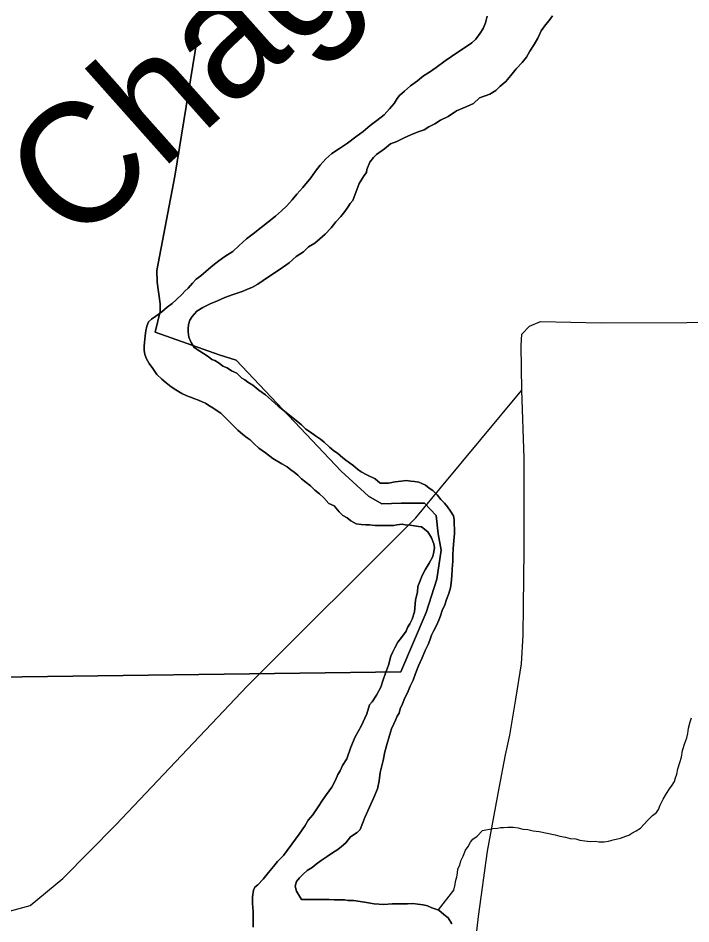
# Model space of a CAD drawing. Extents: x 2010165 to 2382125, y 1060529 to 1407316.
# Drawn here: x 2269525 to 2271757, y 1248482 to 1251489 of the extents above; entities that cross this region are included whole.
import ezdxf

# ---------------------------------------------------------------- set-up
doc = ezdxf.new("R2010")
doc.units = 0
for name, color, linetype in [('GM_X_City_Street', 7, 'Continuous'), ('GM_X_Corporation', 7, 'Continuous'), ('GM_X_Major_River', 7, 'Continuous'), ('GM_X_Major_River_Text', 7, 'Continuous'), ('GM_X_Minor_River', 7, 'Continuous')]:
    doc.layers.add(name, color=color, linetype=linetype)

msp = doc.modelspace()

# ---------------------------------------------------------------- linework, layer by layer
at = {"layer": 'GM_X_City_Street'}
for points in [[(2271196.3, 1250254.2), (2271193.5, 1250401.6), (2271196, 1250439.2), (2271222, 1250466.5), (2271258.3, 1250482), (2271459.5, 1250476.8), (2272596.2, 1250482)], [(2270924.4, 1249926.7), (2271196.3, 1250254.2)], [(2271036.5, 1248371.5), (2271051.9, 1248507.1), (2271082.5, 1248723.5), (2271120.5, 1248933.4), (2271141.5, 1249044), (2271156, 1249108.6), (2271176.2, 1249228), (2271194.7, 1249345.9), (2271200.4, 1249440.4), (2271201.2, 1249538.1), (2271203.6, 1249722.1), (2271204.1, 1250027.6), (2271196.3, 1250254.2)], [(2270146.7, 1249125.3), (2270284.9, 1249271.5), (2270844.2, 1249830.1), (2270924.4, 1249926.7)], [(2268861.4, 1248752.7), (2269214.5, 1248543.2), (2269320.5, 1248505.1), (2269434.6, 1248507.9), (2269565, 1248543.2), (2269673.6, 1248632.9), (2269849.5, 1248810.8), (2270146.7, 1249125.3)]]:
    msp.add_lwpolyline(points, dxfattribs=at)
at = {"layer": 'GM_X_Corporation'}
for points in [[(2269286.2, 1249299), (2270794.1, 1249318.9), (2270878.5, 1249516.2), (2270913.6, 1249626.8), (2270928.9, 1249723.3), (2270918.4, 1249777.4), (2270912, 1249837.5), (2270873.6, 1249879.3), (2270795.6, 1249878.7), (2270731.7, 1249876.2), (2270687.5, 1249901.9), (2270596.8, 1249985.5), (2270247.9, 1250353.9), (2270191.7, 1250371.5), (2269979.2, 1250446.1), (2269996.6, 1250514.4), (2269996.4, 1250540.5), (2269985.8, 1250612.6), (2269985.5, 1250650.8), (2270045.1, 1250964.2), (2270150, 1251611.1)], [(2270150, 1251611.1), (2270045.1, 1250964.2), (2269985.5, 1250650.8), (2269985.8, 1250612.6), (2269996.4, 1250540.5), (2269996.6, 1250514.4), (2269979.2, 1250446.1), (2270191.7, 1250371.5), (2270247.9, 1250353.9), (2270596.8, 1249985.5), (2270687.5, 1249901.9), (2270731.7, 1249876.2), (2270795.6, 1249878.7), (2270873.6, 1249879.3), (2270912, 1249837.5), (2270918.4, 1249777.4), (2270928.9, 1249723.3), (2270913.6, 1249626.8), (2270878.5, 1249516.2), (2270794.1, 1249318.9), (2269286.2, 1249299)]]:
    msp.add_lwpolyline(points, dxfattribs=at)
at = {"layer": 'GM_X_Major_River'}
for points in [[(2271081.3, 1251495), (2271075.4, 1251472.9), (2271067.6, 1251454.7), (2271057.7, 1251438.6), (2271043.8, 1251418.4), (2271029.9, 1251406.3), (2271011.9, 1251394.1), (2270983.9, 1251375.8), (2270942, 1251347.4), (2270912.1, 1251325.1), (2270890.2, 1251308.9), (2270870.2, 1251296.7), (2270850.3, 1251280.5), (2270826.3, 1251264.3), (2270806.4, 1251246.1), (2270790.5, 1251231.9), (2270782.5, 1251221.8), (2270772.6, 1251205.6), (2270756.7, 1251187.5), (2270738.9, 1251167.2), (2270714.9, 1251149), (2270693, 1251132.8), (2270669.1, 1251112.5), (2270645.1, 1251094.3), (2270617.2, 1251074), (2270591.3, 1251055.8), (2270565.3, 1251039.5), (2270545.4, 1251021.3), (2270527.5, 1251001.1), (2270511.6, 1250980.9), (2270495.8, 1250958.7), (2270470, 1250926.3), (2270450.1, 1250904.1), (2270434.2, 1250885.9), (2270416.3, 1250865.7), (2270398.4, 1250849.5), (2270378.4, 1250831.3), (2270304.7, 1250772.6), (2270282.7, 1250756.3), (2270258.8, 1250734.1), (2270236.9, 1250713.8), (2270211, 1250697.6), (2270191, 1250683.4), (2270171.1, 1250667.2), (2270149.2, 1250648.9), (2270131.3, 1250632.8), (2270115.3, 1250622.6), (2270103.4, 1250608.5), (2270089.4, 1250592.3), (2270077.5, 1250582.2), (2270069.6, 1250572.1), (2270049.6, 1250553.9), (2270035.7, 1250541.7), (2270019.7, 1250529.6), (2270001.8, 1250513.4), (2269981.9, 1250499.2), (2269967.9, 1250489), (2269957.9, 1250480.9), (2269952, 1250466.8), (2269948.2, 1250450.7), (2269946.3, 1250434.6), (2269944.5, 1250412.5), (2269942.6, 1250400.4), (2269942.7, 1250386.4), (2269944.8, 1250372.3), (2269951, 1250358.3), (2269959.2, 1250342.3), (2269971.4, 1250326.3), (2269985.6, 1250306.3), (2270001.8, 1250290.3), (2270016, 1250278.3), (2270032.1, 1250264.4), (2270048.3, 1250254.4), (2270068.5, 1250242.5), (2270084.6, 1250234.6), (2270096.7, 1250230.6), (2270110.8, 1250224.7), (2270122.9, 1250220.8), (2270135, 1250214.8), (2270147.1, 1250210.9), (2270157.2, 1250202.9), (2270171.3, 1250195), (2270185.4, 1250185), (2270197.6, 1250177.1), (2270207.7, 1250167.1), (2270242.1, 1250133.1), (2270254.3, 1250121.2), (2270270.5, 1250107.2), (2270284.6, 1250095.3), (2270294.7, 1250089.3)], [(2270294.7, 1250089.3), (2270284.6, 1250095.3), (2270270.5, 1250107.2), (2270254.3, 1250121.2), (2270242.1, 1250133.1), (2270207.7, 1250167.1), (2270197.6, 1250177.1), (2270185.4, 1250185), (2270171.3, 1250195), (2270157.2, 1250202.9), (2270147.1, 1250210.9), (2270135, 1250214.8), (2270122.9, 1250220.8), (2270110.8, 1250224.7), (2270096.7, 1250230.6), (2270084.6, 1250234.6), (2270068.5, 1250242.5), (2270048.3, 1250254.4), (2270032.1, 1250264.4), (2270016, 1250278.3), (2270001.8, 1250290.3), (2269985.6, 1250306.3), (2269971.4, 1250326.3), (2269959.2, 1250342.3), (2269951, 1250358.3), (2269944.8, 1250372.3), (2269942.7, 1250386.4), (2269942.6, 1250400.4), (2269944.5, 1250412.5), (2269946.3, 1250434.6), (2269948.2, 1250450.7), (2269952, 1250466.8), (2269957.9, 1250480.9), (2269967.9, 1250489), (2269981.9, 1250499.2), (2270001.8, 1250513.4), (2270019.7, 1250529.6), (2270035.7, 1250541.7), (2270049.6, 1250553.9), (2270069.6, 1250572.1), (2270077.5, 1250582.2), (2270089.4, 1250592.3), (2270103.4, 1250608.5), (2270115.3, 1250622.6), (2270131.3, 1250632.8), (2270149.2, 1250648.9), (2270171.1, 1250667.2), (2270191, 1250683.4), (2270211, 1250697.6), (2270236.9, 1250713.8), (2270258.8, 1250734.1), (2270282.7, 1250756.3), (2270304.7, 1250772.6), (2270378.4, 1250831.3), (2270398.4, 1250849.5), (2270416.3, 1250865.7), (2270434.2, 1250885.9), (2270450.1, 1250904.1), (2270470, 1250926.3), (2270495.8, 1250958.7), (2270511.6, 1250980.9), (2270527.5, 1251001.1), (2270545.4, 1251021.3), (2270565.3, 1251039.5), (2270591.3, 1251055.8), (2270617.2, 1251074), (2270645.1, 1251094.3), (2270669.1, 1251112.5), (2270693, 1251132.8), (2270714.9, 1251149), (2270738.9, 1251167.2), (2270756.7, 1251187.5), (2270772.6, 1251205.6), (2270782.5, 1251221.8), (2270790.5, 1251231.9), (2270806.4, 1251246.1), (2270826.3, 1251264.3), (2270850.3, 1251280.5), (2270870.2, 1251296.7), (2270890.2, 1251308.9), (2270912.1, 1251325.1), (2270942, 1251347.4), (2270983.9, 1251375.8), (2271011.9, 1251394.1), (2271029.9, 1251406.3), (2271043.8, 1251418.4), (2271057.7, 1251438.6), (2271067.6, 1251454.7), (2271075.4, 1251472.9), (2271081.3, 1251495)], [(2270781.8, 1251079.1), (2270805.8, 1251091.3), (2270827.8, 1251101.5), (2270851.8, 1251111.7), (2270871.8, 1251117.9), (2270887.8, 1251128), (2270907.8, 1251138.2), (2270925.7, 1251150.4), (2270951.7, 1251162.6), (2270979.7, 1251180.9), (2271013.7, 1251195.2), (2271035.7, 1251205.4), (2271055.6, 1251223.6), (2271089.6, 1251235.9), (2271109.6, 1251248.1), (2271123.5, 1251262.2), (2271143.4, 1251278.4), (2271159.3, 1251298.6), (2271177.2, 1251320.8), (2271197.1, 1251341.1), (2271211, 1251359.2), (2271222.8, 1251379.4), (2271236.7, 1251401.6), (2271248.6, 1251421.8), (2271260.4, 1251446), (2271274.3, 1251466.1), (2271286.2, 1251480.3), (2271298.1, 1251496.4)], [(2271298.1, 1251496.4), (2271286.2, 1251480.3), (2271274.3, 1251466.1), (2271260.4, 1251446), (2271248.6, 1251421.8), (2271236.7, 1251401.6), (2271222.8, 1251379.4), (2271211, 1251359.2), (2271197.1, 1251341.1), (2271177.2, 1251320.8), (2271159.3, 1251298.6), (2271143.4, 1251278.4), (2271123.5, 1251262.2), (2271109.6, 1251248.1), (2271089.6, 1251235.9), (2271055.6, 1251223.6), (2271035.7, 1251205.4), (2271013.7, 1251195.2), (2270979.7, 1251180.9), (2270951.7, 1251162.6), (2270925.7, 1251150.4), (2270907.8, 1251138.2), (2270887.8, 1251128), (2270871.8, 1251117.9), (2270851.8, 1251111.7), (2270827.8, 1251101.5), (2270805.8, 1251091.3), (2270781.8, 1251079.1)], [(2270972.1, 1249778.3), (2270971.7, 1249824.5), (2270969.6, 1249836.5), (2270959.4, 1249852.6), (2270949.3, 1249866.6), (2270939.1, 1249878.5), (2270926.9, 1249890.5), (2270914.8, 1249906.5), (2270900.6, 1249920.5), (2270888.5, 1249928.4), (2270876.3, 1249938.4), (2270864.2, 1249944.3), (2270854.1, 1249948.3), (2270840.1, 1249950.2), (2270828, 1249952.1), (2270811.9, 1249954.1), (2270795.9, 1249951.9), (2270775.8, 1249949.8), (2270753.8, 1249945.6), (2270735.7, 1249945.5), (2270725.7, 1249945.4), (2270709.5, 1249959.4), (2270681.3, 1249973.3), (2270663.1, 1249983.2), (2270651, 1249991.2), (2270634.8, 1250005.1), (2270624.7, 1250013.1), (2270612.6, 1250021.1), (2270602.5, 1250029), (2270584.2, 1250045), (2270572.1, 1250052.9), (2270558, 1250064.9), (2270539.8, 1250080.9), (2270527.6, 1250090.8), (2270511.4, 1250102.8), (2270495.3, 1250114.7), (2270479.1, 1250124.7), (2270464.9, 1250138.6), (2270408.3, 1250184.5), (2270388.1, 1250200.4), (2270365.8, 1250220.4), (2270345.6, 1250238.3), (2270323.4, 1250254.2), (2270303.1, 1250270.2), (2270287, 1250280.1), (2270276.9, 1250288.1), (2270266.8, 1250294.1), (2270250.6, 1250310), (2270232.4, 1250318), (2270218.3, 1250327.9), (2270204.2, 1250333.8), (2270192.1, 1250343.8), (2270177.9, 1250351.8), (2270167.9, 1250355.7), (2270155.7, 1250365.7), (2270139.6, 1250375.6), (2270127.4, 1250383.6), (2270109.3, 1250395.5), (2270099.1, 1250411.5), (2270090.9, 1250429.6), (2270088.7, 1250447.6), (2270088.6, 1250457.7), (2270090.5, 1250471.7), (2270094.4, 1250485.8), (2270102.3, 1250497.9), (2270118.2, 1250516.1), (2270138.2, 1250528.3), (2270162.2, 1250540.5), (2270186.2, 1250550.7), (2270210.2, 1250560.9), (2270238.2, 1250571.2), (2270268.2, 1250581.4), (2270284.2, 1250587.6), (2270302.2, 1250595.7), (2270320.2, 1250605.9), (2270338.2, 1250618.1), (2270402.1, 1250660.7), (2270424, 1250676.9), (2270447.9, 1250697.1), (2270471.9, 1250713.4), (2270487.8, 1250729.6), (2270509.8, 1250741.8), (2270525.7, 1250755.9), (2270543.6, 1250772.1), (2270563.5, 1250792.3), (2270579.4, 1250812.5), (2270595.3, 1250830.7), (2270609.2, 1250846.9), (2270619.1, 1250861), (2270627, 1250873.1), (2270635, 1250883.2), (2270656.6, 1250939.6), (2270672.4, 1250965.9), (2270680.3, 1250976), (2270682.2, 1250986), (2270692.1, 1251010.2), (2270704, 1251026.3), (2270713.9, 1251036.5), (2270739.9, 1251054.7), (2270759.8, 1251070.9), (2270781.8, 1251079.1)], [(2270781.8, 1251079.1), (2270759.8, 1251070.9), (2270739.9, 1251054.7), (2270713.9, 1251036.5), (2270704, 1251026.3), (2270692.1, 1251010.2), (2270682.2, 1250986), (2270680.3, 1250976), (2270672.4, 1250965.9), (2270656.6, 1250939.6), (2270635, 1250883.2), (2270627, 1250873.1), (2270619.1, 1250861), (2270609.2, 1250846.9), (2270595.3, 1250830.7), (2270579.4, 1250812.5), (2270563.5, 1250792.3), (2270543.6, 1250772.1), (2270525.7, 1250755.9), (2270509.8, 1250741.8), (2270487.8, 1250729.6), (2270471.9, 1250713.4), (2270447.9, 1250697.1), (2270424, 1250676.9), (2270402.1, 1250660.7), (2270338.2, 1250618.1), (2270320.2, 1250605.9), (2270302.2, 1250595.7), (2270284.2, 1250587.6), (2270268.2, 1250581.4), (2270238.2, 1250571.2), (2270210.2, 1250560.9), (2270186.2, 1250550.7), (2270162.2, 1250540.5), (2270138.2, 1250528.3), (2270118.2, 1250516.1), (2270102.3, 1250497.9), (2270094.4, 1250485.8), (2270090.5, 1250471.7), (2270088.6, 1250457.7), (2270088.7, 1250447.6), (2270090.9, 1250429.6), (2270099.1, 1250411.5), (2270109.3, 1250395.5), (2270127.4, 1250383.6), (2270139.6, 1250375.6), (2270155.7, 1250365.7), (2270167.9, 1250355.7), (2270177.9, 1250351.8), (2270192.1, 1250343.8), (2270204.2, 1250333.8), (2270218.3, 1250327.9), (2270232.4, 1250318), (2270250.6, 1250310), (2270266.8, 1250294.1), (2270276.9, 1250288.1), (2270287, 1250280.1), (2270303.1, 1250270.2), (2270323.4, 1250254.2), (2270345.6, 1250238.3), (2270365.8, 1250220.4), (2270388.1, 1250200.4), (2270408.3, 1250184.5), (2270464.9, 1250138.6), (2270479.1, 1250124.7), (2270495.3, 1250114.7), (2270511.4, 1250102.8), (2270527.6, 1250090.8), (2270539.8, 1250080.9), (2270558, 1250064.9), (2270572.1, 1250052.9), (2270584.2, 1250045), (2270602.5, 1250029), (2270612.6, 1250021.1), (2270624.7, 1250013.1), (2270634.8, 1250005.1), (2270651, 1249991.2), (2270663.1, 1249983.2), (2270681.3, 1249973.3), (2270709.5, 1249959.4), (2270725.7, 1249945.4), (2270735.7, 1249945.5), (2270753.8, 1249945.6), (2270775.8, 1249949.8), (2270795.9, 1249951.9), (2270811.9, 1249954.1), (2270828, 1249952.1), (2270840.1, 1249950.2), (2270854.1, 1249948.3), (2270864.2, 1249944.3), (2270876.3, 1249938.4), (2270888.5, 1249928.4), (2270900.6, 1249920.5), (2270914.8, 1249906.5), (2270926.9, 1249890.5), (2270939.1, 1249878.5), (2270949.3, 1249866.6), (2270959.4, 1249852.6), (2270969.6, 1249836.5), (2270971.7, 1249824.5), (2270972.1, 1249778.3)], [(2270294.7, 1250089.3), (2270306.9, 1250077.3), (2270323.1, 1250061.3), (2270345.3, 1250045.4), (2270369.6, 1250027.5), (2270399.8, 1250009.6), (2270418, 1249999.7), (2270430.1, 1249989.7), (2270440.2, 1249981.7), (2270452.4, 1249971.8), (2270464.5, 1249959.8), (2270480.7, 1249947.8), (2270494.9, 1249935.9), (2270509, 1249921.9), (2270525.2, 1249910), (2270539.4, 1249896), (2270555.6, 1249878), (2270573.8, 1249870.1), (2270590, 1249850.1), (2270602.1, 1249838.1), (2270616.3, 1249830.2), (2270628.4, 1249820.2), (2270646.6, 1249810.3), (2270662.7, 1249808.4), (2270678.7, 1249806.5), (2270690.8, 1249806.6), (2270708.9, 1249804.7), (2270722.9, 1249804.8), (2270737, 1249804.9), (2270751, 1249805), (2270761.1, 1249805), (2270771.1, 1249805.1), (2270781.1, 1249807.2), (2270799.2, 1249809.3), (2270809.2, 1249807.3), (2270825.3, 1249805.4), (2270839.4, 1249803.5), (2270853.5, 1249801.6), (2270863.5, 1249799.7), (2270883.7, 1249783.7), (2270896, 1249763.7), (2270904.2, 1249743.7), (2270906.3, 1249731.6), (2270904.4, 1249717.6), (2270900.5, 1249701.4), (2270888.7, 1249679.3), (2270874.8, 1249657.1), (2270864.9, 1249638.9), (2270857.1, 1249618.8), (2270851.2, 1249602.7), (2270849.4, 1249584.6), (2270843.6, 1249556.4), (2270839.9, 1249518.2), (2270832.1, 1249494), (2270824.2, 1249477.9), (2270816.3, 1249465.8), (2270812.4, 1249453.7), (2270796.5, 1249433.5), (2270784.6, 1249417.4), (2270774.7, 1249399.2), (2270766.8, 1249383.1), (2270760.9, 1249371), (2270753.2, 1249340.8), (2270743.4, 1249314.6), (2270735.5, 1249292.5), (2270727.7, 1249268.3), (2270713.9, 1249242.1), (2270700, 1249219.9), (2270690.1, 1249209.8), (2270682.3, 1249179.6), (2270662.6, 1249139.2), (2270642.8, 1249103), (2270629.1, 1249068.7), (2270615.4, 1249030.4), (2270601.5, 1249008.2), (2270593.7, 1248990.1), (2270585.7, 1248978), (2270577.9, 1248959.9), (2270566, 1248935.7), (2270548.2, 1248911.4), (2270534.3, 1248893.3), (2270520.4, 1248871.1), (2270502.6, 1248844.8), (2270486.7, 1248826.6), (2270476.8, 1248808.5), (2270457, 1248780.2), (2270405.4, 1248709.6), (2270385.5, 1248689.3), (2270371.6, 1248673.2), (2270355.7, 1248653), (2270337.8, 1248630.7), (2270319.9, 1248612.5), (2270310, 1248604.4), (2270306.1, 1248594.4), (2270302.2, 1248572.2), (2270302.4, 1248550.1), (2270304.7, 1248524), (2270304.8, 1248505.9), (2270305, 1248489.9), (2270305.1, 1248471.8)], [(2270305.1, 1248471.8), (2270305, 1248489.9), (2270304.8, 1248505.9), (2270304.7, 1248524), (2270302.4, 1248550.1), (2270302.2, 1248572.2), (2270306.1, 1248594.4), (2270310, 1248604.4), (2270319.9, 1248612.5), (2270337.8, 1248630.7), (2270355.7, 1248653), (2270371.6, 1248673.2), (2270385.5, 1248689.3), (2270405.4, 1248709.6), (2270457, 1248780.2), (2270476.8, 1248808.5), (2270486.7, 1248826.6), (2270502.6, 1248844.8), (2270520.4, 1248871.1), (2270534.3, 1248893.3), (2270548.2, 1248911.4), (2270566, 1248935.7), (2270577.9, 1248959.9), (2270585.7, 1248978), (2270593.7, 1248990.1), (2270601.5, 1249008.2), (2270615.4, 1249030.4), (2270629.1, 1249068.7), (2270642.8, 1249103), (2270662.6, 1249139.2), (2270682.3, 1249179.6), (2270690.1, 1249209.8), (2270700, 1249219.9), (2270713.9, 1249242.1), (2270727.7, 1249268.3), (2270735.5, 1249292.5), (2270743.4, 1249314.6), (2270753.2, 1249340.8), (2270760.9, 1249371), (2270766.8, 1249383.1), (2270774.7, 1249399.2), (2270784.6, 1249417.4), (2270796.5, 1249433.5), (2270812.4, 1249453.7), (2270816.3, 1249465.8), (2270824.2, 1249477.9), (2270832.1, 1249494), (2270839.9, 1249518.2), (2270843.6, 1249556.4), (2270849.4, 1249584.6), (2270851.2, 1249602.7), (2270857.1, 1249618.8), (2270864.9, 1249638.9), (2270874.8, 1249657.1), (2270888.7, 1249679.3), (2270900.5, 1249701.4), (2270904.4, 1249717.6), (2270906.3, 1249731.6), (2270904.2, 1249743.7), (2270896, 1249763.7), (2270883.7, 1249783.7), (2270863.5, 1249799.7), (2270853.5, 1249801.6), (2270839.4, 1249803.5), (2270825.3, 1249805.4), (2270809.2, 1249807.3), (2270799.2, 1249809.3), (2270781.1, 1249807.2), (2270771.1, 1249805.1), (2270761.1, 1249805), (2270751, 1249805), (2270737, 1249804.9), (2270722.9, 1249804.8), (2270708.9, 1249804.7), (2270690.8, 1249806.6), (2270678.7, 1249806.5), (2270662.7, 1249808.4), (2270646.6, 1249810.3), (2270628.4, 1249820.2), (2270616.3, 1249830.2), (2270602.1, 1249838.1), (2270590, 1249850.1), (2270573.8, 1249870.1), (2270555.6, 1249878), (2270539.4, 1249896), (2270525.2, 1249910), (2270509, 1249921.9), (2270494.9, 1249935.9), (2270480.7, 1249947.8), (2270464.5, 1249959.8), (2270452.4, 1249971.8), (2270440.2, 1249981.7), (2270430.1, 1249989.7), (2270418, 1249999.7), (2270399.8, 1250009.6), (2270369.6, 1250027.5), (2270345.3, 1250045.4), (2270323.1, 1250061.3), (2270306.9, 1250077.3), (2270294.7, 1250089.3)], [(2270963.6, 1248482.1), (2270951.4, 1248502.2), (2270937.2, 1248514.1), (2270921, 1248528.1), (2270896.9, 1248536), (2270882.8, 1248541.9), (2270868.7, 1248545.8), (2270850.6, 1248547.7), (2270834.5, 1248549.6), (2270816.4, 1248549.5), (2270794.3, 1248549.3), (2270766.2, 1248549.2), (2270738.2, 1248547), (2270706, 1248548.8), (2270673.8, 1248554.6), (2270637.6, 1248560.4), (2270619.6, 1248560.3), (2270607.5, 1248562.2), (2270573.4, 1248562), (2270557.3, 1248563.9), (2270537.2, 1248563.7), (2270515.1, 1248563.6), (2270495.1, 1248563.4), (2270479, 1248563.3), (2270464.9, 1248563.3), (2270448.6, 1248591.3), (2270444.5, 1248607.3), (2270448.3, 1248623.4), (2270458.3, 1248635.6), (2270470.2, 1248647.7), (2270484.2, 1248659.8), (2270500.1, 1248670), (2270514.1, 1248680.1), (2270530, 1248692.3), (2270550, 1248706.5), (2270568, 1248718.7), (2270585.9, 1248728.8), (2270597.9, 1248738.9), (2270611.8, 1248751.1), (2270627.7, 1248771.3), (2270649.7, 1248785.5), (2270659.6, 1248795.6), (2270675.3, 1248835.9), (2270691.1, 1248870.2), (2270704.9, 1248902.4), (2270716.7, 1248930.6), (2270722.4, 1248956.8), (2270726.2, 1248984.9), (2270735.9, 1249025.2), (2270741.7, 1249053.4), (2270749.4, 1249081.6), (2270757.2, 1249107.7), (2270763.1, 1249129.9), (2270771, 1249146), (2270776.9, 1249158.1), (2270782.8, 1249172.2), (2270788.7, 1249182.3), (2270792.6, 1249196.4), (2270800.5, 1249212.5), (2270808.3, 1249232.6), (2270816.2, 1249248.8), (2270826.1, 1249270.9), (2270835.9, 1249291.1), (2270843.8, 1249313.3), (2270853.6, 1249339.4), (2270865.4, 1249365.6), (2270875.2, 1249389.8), (2270885.1, 1249410), (2270891, 1249424.1), (2270896.8, 1249440.2), (2270902.7, 1249454.3), (2270912.6, 1249472.5), (2270920.5, 1249490.6), (2270926.4, 1249504.7), (2270932.2, 1249522.8), (2270940.1, 1249541), (2270946, 1249559.1), (2270953.8, 1249579.2), (2270959.7, 1249597.3), (2270961.5, 1249613.4), (2270963.3, 1249637.6), (2270965.2, 1249659.7), (2270966.9, 1249685.8), (2270966.7, 1249705.9), (2270968.6, 1249728), (2270970.3, 1249754.2), (2270972.1, 1249778.3)], [(2270972.1, 1249778.3), (2270970.3, 1249754.2), (2270968.6, 1249728), (2270966.7, 1249705.9), (2270966.9, 1249685.8), (2270965.2, 1249659.7), (2270963.3, 1249637.6), (2270961.5, 1249613.4), (2270959.7, 1249597.3), (2270953.8, 1249579.2), (2270946, 1249559.1), (2270940.1, 1249541), (2270932.2, 1249522.8), (2270926.4, 1249504.7), (2270920.5, 1249490.6), (2270912.6, 1249472.5), (2270902.7, 1249454.3), (2270896.8, 1249440.2), (2270891, 1249424.1), (2270885.1, 1249410), (2270875.2, 1249389.8), (2270865.4, 1249365.6), (2270853.6, 1249339.4), (2270843.8, 1249313.3), (2270835.9, 1249291.1), (2270826.1, 1249270.9), (2270816.2, 1249248.8), (2270808.3, 1249232.6), (2270800.5, 1249212.5), (2270792.6, 1249196.4), (2270788.7, 1249182.3), (2270782.8, 1249172.2), (2270776.9, 1249158.1), (2270771, 1249146), (2270763.1, 1249129.9), (2270757.2, 1249107.7), (2270749.4, 1249081.6), (2270741.7, 1249053.4), (2270735.9, 1249025.2), (2270726.2, 1248984.9), (2270722.4, 1248956.8), (2270716.7, 1248930.6), (2270704.9, 1248902.4), (2270691.1, 1248870.2), (2270675.3, 1248835.9), (2270659.6, 1248795.6), (2270649.7, 1248785.5), (2270627.7, 1248771.3), (2270611.8, 1248751.1), (2270597.9, 1248738.9), (2270585.9, 1248728.8), (2270568, 1248718.7), (2270550, 1248706.5), (2270530, 1248692.3), (2270514.1, 1248680.1), (2270500.1, 1248670), (2270484.2, 1248659.8), (2270470.2, 1248647.7), (2270458.3, 1248635.6), (2270448.3, 1248623.4), (2270444.5, 1248607.3), (2270448.6, 1248591.3), (2270464.9, 1248563.3), (2270479, 1248563.3), (2270495.1, 1248563.4), (2270515.1, 1248563.6), (2270537.2, 1248563.7), (2270557.3, 1248563.9), (2270573.4, 1248562), (2270607.5, 1248562.2), (2270619.6, 1248560.3), (2270637.6, 1248560.4), (2270673.8, 1248554.6), (2270706, 1248548.8), (2270738.2, 1248547), (2270766.2, 1248549.2), (2270794.3, 1248549.3), (2270816.4, 1248549.5), (2270834.5, 1248549.6), (2270850.6, 1248547.7), (2270868.7, 1248545.8), (2270882.8, 1248541.9), (2270896.9, 1248536), (2270921, 1248528.1), (2270937.2, 1248514.1), (2270951.4, 1248502.2), (2270963.6, 1248482.1)]]:
    msp.add_lwpolyline(points, dxfattribs=at)
at = {"layer": 'GM_X_Minor_River'}
msp.add_lwpolyline([(2270919.2, 1248528.7), (2270970.6, 1248594.7), (2270974.5, 1248612.8), (2270976.4, 1248622.9), (2270980.3, 1248639), (2270982.2, 1248651.1), (2270984.1, 1248665.1), (2270990, 1248677.2), (2270993.9, 1248691.3), (2271001.7, 1248707.4), (2271009.6, 1248727.6), (2271017.5, 1248739.7), (2271025.4, 1248753.8), (2271033.4, 1248763.9), (2271047.3, 1248774.1), (2271065.2, 1248792.3), (2271099.3, 1248798.5), (2271115.4, 1248800.6), (2271125.4, 1248802.7), (2271135.4, 1248802.8), (2271149.5, 1248802.9), (2271167.6, 1248803), (2271183.6, 1248801.1), (2271199.7, 1248797.2), (2271215.8, 1248795.3), (2271233.9, 1248791.4), (2271254, 1248789.5), (2271306.3, 1248777.8), (2271322.4, 1248773.9), (2271340.5, 1248770), (2271356.6, 1248766.1), (2271374.7, 1248764.2), (2271388.8, 1248760.2), (2271404.9, 1248758.3), (2271423, 1248756.4), (2271439, 1248756.6), (2271451.1, 1248754.6), (2271469.2, 1248754.7), (2271483.2, 1248756.8), (2271499.2, 1248761), (2271523.2, 1248767.1), (2271541.3, 1248773.3), (2271551.3, 1248777.4), (2271561.2, 1248783.5), (2271575.2, 1248791.6), (2271589.2, 1248799.7), (2271613.1, 1248826), (2271629, 1248842.2), (2271643, 1248852.3), (2271648.9, 1248862.4), (2271654.8, 1248876.5), (2271664.7, 1248896.7), (2271676.5, 1248914.8), (2271686.4, 1248931), (2271694.3, 1248943.1), (2271702.3, 1248955.2), (2271706.2, 1248967.3), (2271710.1, 1248979.4), (2271713.9, 1248997.5), (2271719.8, 1249017.6), (2271725.7, 1249035.7), (2271729.5, 1249057.9), (2271737.3, 1249082), (2271743.1, 1249100.2), (2271747, 1249114.2), (2271748.9, 1249132.3), (2271754.7, 1249152.5), (2271758.6, 1249166.6)], dxfattribs=at)

# ---------------------------------------------------------------- texts
at = {"layer": 'GM_X_Major_River_Text'}
msp.add_text('Chagrin', height=400.23, rotation=41.6758, dxfattribs=at).set_placement((2269710.2, 1250724.5))

doc.saveas('drawing.dxf')
